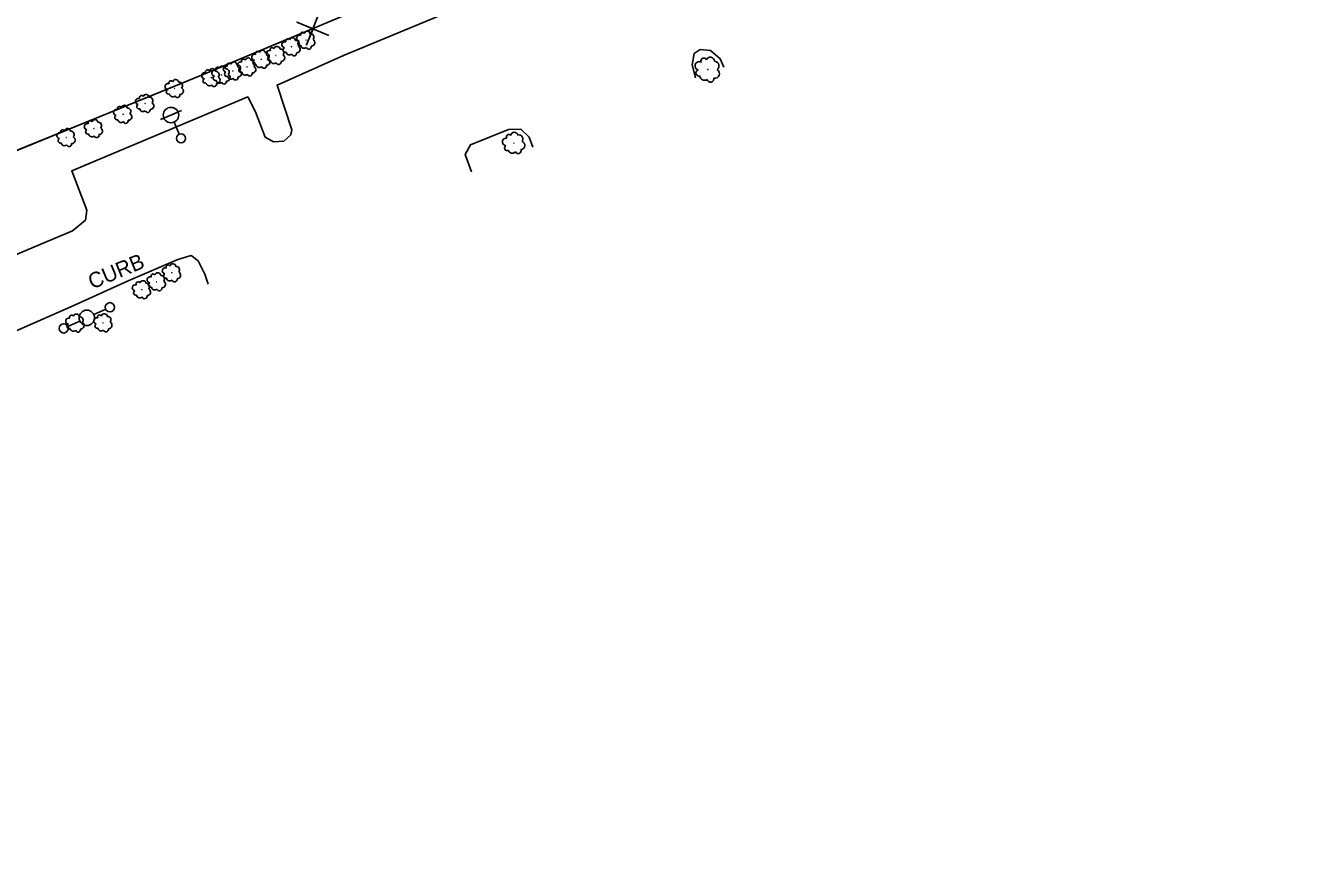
# Model space of a CAD drawing. Extents: x 1722896 to 1754269, y 648279 to 666297.
# Drawn here: x 1743100.9 to 1743513.3, y 651450.2 to 651715.9 of the extents above; entities that cross this region are included whole.
import ezdxf

# ---------------------------------------------------------------- set-up
doc = ezdxf.new("R2010")
doc.units = 0
for name, color, linetype in [('DESIGN - CENTERLINE - Proposed Text', 7, 'Continuous'), ('DESIGN - SCRATCH - User 1', 7, 'Continuous'), ('SURVEY - CENTERLINE - Preliminary Text', 7, 'Continuous'), ('SURVEY - DTM - Breaklines', 7, 'Continuous'), ('SURVEY - VEGETATION - Features with Text', 7, 'Continuous')]:
    doc.layers.add(name, color=color, linetype=linetype)

msp = doc.modelspace()

# ---------------------------------------------------------------- linework, layer by layer
at = {"layer": 'DESIGN - CENTERLINE - Proposed Text'}
for points in [[(1742764.41, 651450.17), (1742800.02, 651470.69), (1742848.99, 651501.21), (1742913.25, 651544.36), (1742965.33, 651580.91), (1743016.71, 651626.74), (1743051.08, 651655.9), (1743084.03, 651669.56), (1743158.65, 651699.91), (1743205.28, 651719.47), (1743303.31, 651760.1), (1743379.89, 651791.05), (1743435.3, 651814.95), (1743513.31, 651847.89)], [(1743196.44, 651719.99), (1743192.25, 651709.56), (1743194.39, 651714.8), (1743189.16, 651716.94), (1743199.54, 651712.62)], [(1743140.14, 651692.38), (1743158.65, 651699.91), (1743186.33, 651711.52)], [(1743097.16, 651674.9), (1743140.14, 651692.38)]]:
    msp.add_lwpolyline(points, dxfattribs=at)
at = {"layer": 'SURVEY - CENTERLINE - Preliminary Text'}
for points in [[(1743090.66, 651638.44), (1743116.27, 651649.21), (1743120.43, 651652.65), (1743120.87, 651655.92), (1743116.01, 651668.66), (1743173.21, 651692.67), (1743175.66, 651687.86), (1743178.81, 651679.56), (1743181.6, 651678.05), (1743184.88, 651678.3), (1743187.23, 651680.36), (1743187.56, 651681.99), (1743182.7, 651696.48), (1743204.29, 651706.06), (1743245.32, 651723.09)], [(1743318.63, 651698.85), (1743317.55, 651703.03), (1743318.21, 651706.71), (1743320.19, 651708.02), (1743323.58, 651707.77), (1743326.71, 651705.08), (1743327.88, 651702.3)], [(1743245.9, 651668.3), (1743243.78, 651673.99), (1743245.53, 651677.06), (1743257.93, 651682.13), (1743261.96, 651682.21), (1743264.63, 651679.57), (1743265.83, 651676.3)], [(1743034.08, 651568.75), (1743037.39, 651575.22), (1743041.35, 651582.59), (1743047.06, 651590.02), (1743052.88, 651595.18), (1743061.91, 651600.66), (1743082.02, 651609.82), (1743115.76, 651624.48), (1743134.32, 651632.89), (1743150.47, 651639.82), (1743154.75, 651641.12), (1743157.04, 651639.44), (1743159.23, 651635.1), (1743160.3, 651631.89)]]:
    msp.add_lwpolyline(points, dxfattribs=at)
at = {"layer": 'SURVEY - DTM - Breaklines'}
for p, q in [((1743148.25, 651686.77), (1743144.8, 651685.29)), ((1743148.25, 651686.77), (1743151.69, 651688.26)), ((1743150.92, 651680.57), (1743149.24, 651684.48)), ((1743123.17, 651621.96), (1743127.04, 651623.73)), ((1743114.76, 651618.11), (1743118.63, 651619.88))]:
    msp.add_line(p, q, dxfattribs=at)
for centre, radius in [((1743148.25, 651686.77), 2.5), ((1743151.51, 651679.2), 1.5), ((1743128.4, 651624.35), 1.5), ((1743120.9, 651620.92), 2.5), ((1743113.4, 651617.49), 1.5)]:
    msp.add_circle(centre, radius, dxfattribs=at)
at = {"layer": 'SURVEY - VEGETATION - Features with Text'}
for centre, radius in [((1743192.17, 651711.11), 0.0344), ((1743182.35, 651706.13), 0.0344), ((1743187.39, 651708.96), 0.0344), ((1743172.97, 651702.4), 0.0344), ((1743177.58, 651704.9), 0.0344), ((1743161.35, 651698.93), 0.0344), ((1743164.62, 651699.78), 0.0344), ((1743168.34, 651701.09), 0.0344), ((1743322.67, 651701.6), 0.0473), ((1743149.43, 651695.38), 0.0344), ((1743139.83, 651690.55), 0.0344), ((1743132.69, 651687.01), 0.0344), ((1743123.19, 651682.38), 0.0344), ((1743114.26, 651679.48), 0.0344), ((1743259.69, 651677.64), 0.0412), ((1743143.61, 651632.63), 0.0344), ((1743148.53, 651635.56), 0.0344), ((1743138.79, 651630.07), 0.0344), ((1743117.15, 651619.22), 0.0344), ((1743126.23, 651619.31), 0.0344)]:
    msp.add_circle(centre, radius, dxfattribs=at)
for centre, radius, start, end in [((1743185.27, 651709.59), 0.984, 69.564, 262.9836), ((1743186.21, 651710.83), 0.677, 29.5433, 208.2889), ((1743187.75, 651710.9), 0.986, 7.4271, 164.216), ((1743188.8, 651709.91), 1.12, 316.4799, 94.0041), ((1743190.05, 651711.74), 0.984, 69.564, 262.9836), ((1743190.21, 651710.07), 0.749, 112.1826, 289.5018), ((1743190.98, 651712.98), 0.677, 29.5433, 208.2889), ((1743192.52, 651713.04), 0.986, 7.4271, 164.216), ((1743193.58, 651712.05), 1.12, 316.4799, 94.0041), ((1743193.89, 651710.28), 1.12, 267.3757, 63.2142), ((1743175.46, 651705.53), 0.984, 69.564, 262.9836), ((1743176.39, 651706.77), 0.677, 29.5433, 208.2889), ((1743177.93, 651706.83), 0.986, 7.4271, 164.216), ((1743178.99, 651705.84), 1.12, 316.4799, 94.0041), ((1743180.23, 651706.76), 0.984, 69.564, 262.9836), ((1743181.16, 651708), 0.677, 29.5433, 208.2889), ((1743182.7, 651708.07), 0.986, 7.4271, 164.216), ((1743183.76, 651707.08), 1.12, 316.4799, 94.0041), ((1743184.07, 651705.31), 1.12, 267.3757, 63.2142), ((1743185.43, 651707.92), 0.749, 112.1826, 289.5018), ((1743186.73, 651707.35), 1.06, 187.4697, 314.3153), ((1743188.26, 651706.84), 0.823, 197.6286, 12.6289), ((1743189.11, 651708.14), 1.12, 267.3757, 63.2142), ((1743191.51, 651709.5), 1.06, 187.4697, 314.3153), ((1743193.03, 651708.99), 0.823, 197.6286, 12.6289), ((1743163.44, 651701.65), 0.677, 29.5433, 208.2889), ((1743164.97, 651701.71), 0.986, 7.4271, 164.216), ((1743166.22, 651701.72), 0.984, 69.564, 262.9836), ((1743167.16, 651702.97), 0.677, 29.5433, 208.2889), ((1743168.7, 651703.03), 0.986, 7.4271, 164.216), ((1743169.75, 651702.04), 1.12, 316.4799, 94.0041), ((1743170.84, 651703.03), 0.984, 69.564, 262.9836), ((1743171.01, 651701.36), 0.749, 112.1826, 289.5018), ((1743171.78, 651704.27), 0.677, 29.5433, 208.2889), ((1743173.32, 651704.34), 0.986, 7.4271, 164.216), ((1743174.38, 651703.35), 1.12, 316.4799, 94.0041), ((1743174.69, 651701.58), 1.12, 267.3757, 63.2142), ((1743175.62, 651703.86), 0.749, 112.1826, 289.5018), ((1743176.92, 651703.29), 1.06, 187.4697, 314.3153), ((1743178.44, 651702.78), 0.823, 197.6286, 12.6289), ((1743179.3, 651704.07), 1.12, 267.3757, 63.2142), ((1743180.39, 651705.09), 0.749, 112.1826, 289.5018), ((1743181.69, 651704.52), 1.06, 187.4697, 314.3153), ((1743183.21, 651704.01), 0.823, 197.6286, 12.6289), ((1743319.87, 651702.78), 1.35, 63.3692, 256.7889), ((1743321.33, 651704.34), 0.93, 23.3485, 202.0941), ((1743323.45, 651704.2), 1.36, 1.2323, 158.0213), ((1743324.74, 651702.69), 1.54, 310.2851, 87.8093), ((1743148.25, 651697.25), 0.677, 29.5433, 208.2889), ((1743149.78, 651697.32), 0.986, 7.4271, 164.216), ((1743159.22, 651699.56), 0.984, 69.564, 262.9836), ((1743159.39, 651697.89), 0.749, 112.1826, 289.5018), ((1743160.16, 651700.8), 0.677, 29.5433, 208.2889), ((1743161.7, 651700.87), 0.986, 7.4271, 164.216), ((1743162.5, 651700.41), 0.984, 69.564, 262.9836), ((1743162.66, 651698.74), 0.749, 112.1826, 289.5018), ((1743162.76, 651699.88), 1.12, 316.4799, 94.0041), ((1743163.96, 651698.17), 1.06, 187.4697, 314.3153), ((1743163.07, 651698.11), 1.12, 267.3757, 63.2142), ((1743166.39, 651700.05), 0.749, 112.1826, 289.5018), ((1743166.03, 651700.72), 1.12, 316.4799, 94.0041), ((1743166.34, 651698.95), 1.12, 267.3757, 63.2142), ((1743167.69, 651699.49), 1.06, 187.4697, 314.3153), ((1743169.21, 651698.98), 0.823, 197.6286, 12.6289), ((1743170.07, 651700.27), 1.12, 267.3757, 63.2142), ((1743172.31, 651700.79), 1.06, 187.4697, 314.3153), ((1743173.83, 651700.28), 0.823, 197.6286, 12.6289), ((1743319.84, 651700.47), 1.03, 105.9879, 283.307), ((1743321.54, 651699.5), 1.46, 181.2749, 308.1206), ((1743323.54, 651698.58), 1.13, 191.4338, 6.4341), ((1743324.9, 651700.22), 1.53, 261.1809, 57.0194), ((1743147.31, 651696.01), 0.984, 69.564, 262.9836), ((1743147.47, 651694.34), 0.749, 112.1826, 289.5018), ((1743150.84, 651696.33), 1.12, 316.4799, 94.0041), ((1743151.15, 651694.56), 1.12, 267.3757, 63.2142), ((1743160.69, 651697.32), 1.06, 187.4697, 314.3153), ((1743162.21, 651696.81), 0.823, 197.6286, 12.6289), ((1743165.49, 651697.66), 0.823, 197.6286, 12.6289), ((1743133.04, 651688.95), 0.986, 7.4271, 164.216), ((1743137.71, 651691.18), 0.984, 69.564, 262.9836), ((1743137.87, 651689.51), 0.749, 112.1826, 289.5018), ((1743138.65, 651692.43), 0.677, 29.5433, 208.2889), ((1743140.19, 651692.49), 0.986, 7.4271, 164.216), ((1743141.24, 651691.5), 1.12, 316.4799, 94.0041), ((1743141.55, 651689.73), 1.12, 267.3757, 63.2142), ((1743148.77, 651693.77), 1.06, 187.4697, 314.3153), ((1743150.3, 651693.26), 0.823, 197.6286, 12.6289), ((1743130.56, 651687.64), 0.984, 69.564, 262.9836), ((1743130.73, 651685.97), 0.749, 112.1826, 289.5018), ((1743131.5, 651688.89), 0.677, 29.5433, 208.2889), ((1743134.1, 651687.96), 1.12, 316.4799, 94.0041), ((1743134.41, 651686.19), 1.12, 267.3757, 63.2142), ((1743139.17, 651688.95), 1.06, 187.4697, 314.3153), ((1743140.7, 651688.44), 0.823, 197.6286, 12.6289), ((1743113.08, 651681.35), 0.677, 29.5433, 208.2889), ((1743114.62, 651681.41), 0.986, 7.4271, 164.216), ((1743115.67, 651680.42), 1.12, 316.4799, 94.0041), ((1743121.06, 651683.01), 0.984, 69.564, 262.9836), ((1743121.23, 651681.34), 0.749, 112.1826, 289.5018), ((1743122, 651684.25), 0.677, 29.5433, 208.2889), ((1743123.54, 651684.32), 0.986, 7.4271, 164.216), ((1743124.6, 651683.33), 1.12, 316.4799, 94.0041), ((1743124.91, 651681.56), 1.12, 267.3757, 63.2142), ((1743132.03, 651685.41), 1.06, 187.4697, 314.3153), ((1743133.55, 651684.9), 0.823, 197.6286, 12.6289), ((1743112.14, 651680.11), 0.984, 69.564, 262.9836), ((1743112.3, 651678.44), 0.749, 112.1826, 289.5018), ((1743113.6, 651677.87), 1.06, 187.4697, 314.3153), ((1743115.13, 651677.36), 0.823, 197.6286, 12.6289), ((1743115.98, 651678.65), 1.12, 267.3757, 63.2142), ((1743122.53, 651680.77), 1.06, 187.4697, 314.3153), ((1743124.05, 651680.26), 0.823, 197.6286, 12.6289), ((1743257.08, 651678.07), 1.18, 76.6177, 270.0374), ((1743258.01, 651679.69), 0.811, 36.597, 215.3426), ((1743259.83, 651679.99), 1.18, 14.4808, 171.2697), ((1743261.23, 651678.97), 1.35, 323.5336, 101.0578), ((1743261.86, 651676.91), 1.34, 274.4294, 70.2679), ((1743257.52, 651676.11), 0.897, 119.2363, 296.5555), ((1743259.15, 651675.63), 1.27, 194.5234, 321.3691), ((1743261.04, 651675.25), 0.986, 204.6823, 19.6826), ((1743146.41, 651636.19), 0.984, 69.564, 262.9836), ((1743147.35, 651637.43), 0.677, 29.5433, 208.2889), ((1743148.89, 651637.5), 0.986, 7.4271, 164.216), ((1743149.94, 651636.51), 1.12, 316.4799, 94.0041), ((1743137.61, 651631.94), 0.677, 29.5433, 208.2889), ((1743139.15, 651632), 0.986, 7.4271, 164.216), ((1743140.2, 651631.01), 1.12, 316.4799, 94.0041), ((1743141.49, 651633.26), 0.984, 69.564, 262.9836), ((1743141.65, 651631.59), 0.749, 112.1826, 289.5018), ((1743142.43, 651634.5), 0.677, 29.5433, 208.2889), ((1743143.96, 651634.57), 0.986, 7.4271, 164.216), ((1743145.02, 651633.58), 1.12, 316.4799, 94.0041), ((1743145.33, 651631.81), 1.12, 267.3757, 63.2142), ((1743146.57, 651634.52), 0.749, 112.1826, 289.5018), ((1743147.88, 651633.95), 1.06, 187.4697, 314.3153), ((1743149.4, 651633.44), 0.823, 197.6286, 12.6289), ((1743150.26, 651634.74), 1.12, 267.3757, 63.2142), ((1743136.67, 651630.69), 0.984, 69.564, 262.9836), ((1743136.83, 651629.02), 0.749, 112.1826, 289.5018), ((1743138.13, 651628.46), 1.06, 187.4697, 314.3153), ((1743139.66, 651627.95), 0.823, 197.6286, 12.6289), ((1743140.51, 651629.24), 1.12, 267.3757, 63.2142), ((1743142.95, 651631.02), 1.06, 187.4697, 314.3153), ((1743144.48, 651630.51), 0.823, 197.6286, 12.6289), ((1743115.03, 651619.85), 0.984, 69.564, 262.9836), ((1743115.97, 651621.1), 0.677, 29.5433, 208.2889), ((1743117.51, 651621.16), 0.986, 7.4271, 164.216), ((1743118.56, 651620.17), 1.12, 316.4799, 94.0041), ((1743124.11, 651619.94), 0.984, 69.564, 262.9836), ((1743125.05, 651621.18), 0.677, 29.5433, 208.2889), ((1743126.59, 651621.25), 0.986, 7.4271, 164.216), ((1743127.64, 651620.26), 1.12, 316.4799, 94.0041), ((1743115.19, 651618.18), 0.749, 112.1826, 289.5018), ((1743116.5, 651617.62), 1.06, 187.4697, 314.3153), ((1743118.02, 651617.11), 0.823, 197.6286, 12.6289), ((1743118.88, 651618.4), 1.12, 267.3757, 63.2142), ((1743124.27, 651618.27), 0.749, 112.1826, 289.5018), ((1743125.58, 651617.7), 1.06, 187.4697, 314.3153), ((1743127.1, 651617.19), 0.823, 197.6286, 12.6289), ((1743127.96, 651618.49), 1.12, 267.3757, 63.2142)]:
    msp.add_arc(centre, radius, start, end, dxfattribs=at)

# ---------------------------------------------------------------- texts
at = {"layer": 'DESIGN - SCRATCH - User 1'}
msp.add_text('CURB', height=5, rotation=22.563, dxfattribs=at).set_placement((1743122.61, 651630.11))

doc.saveas('drawing.dxf')
